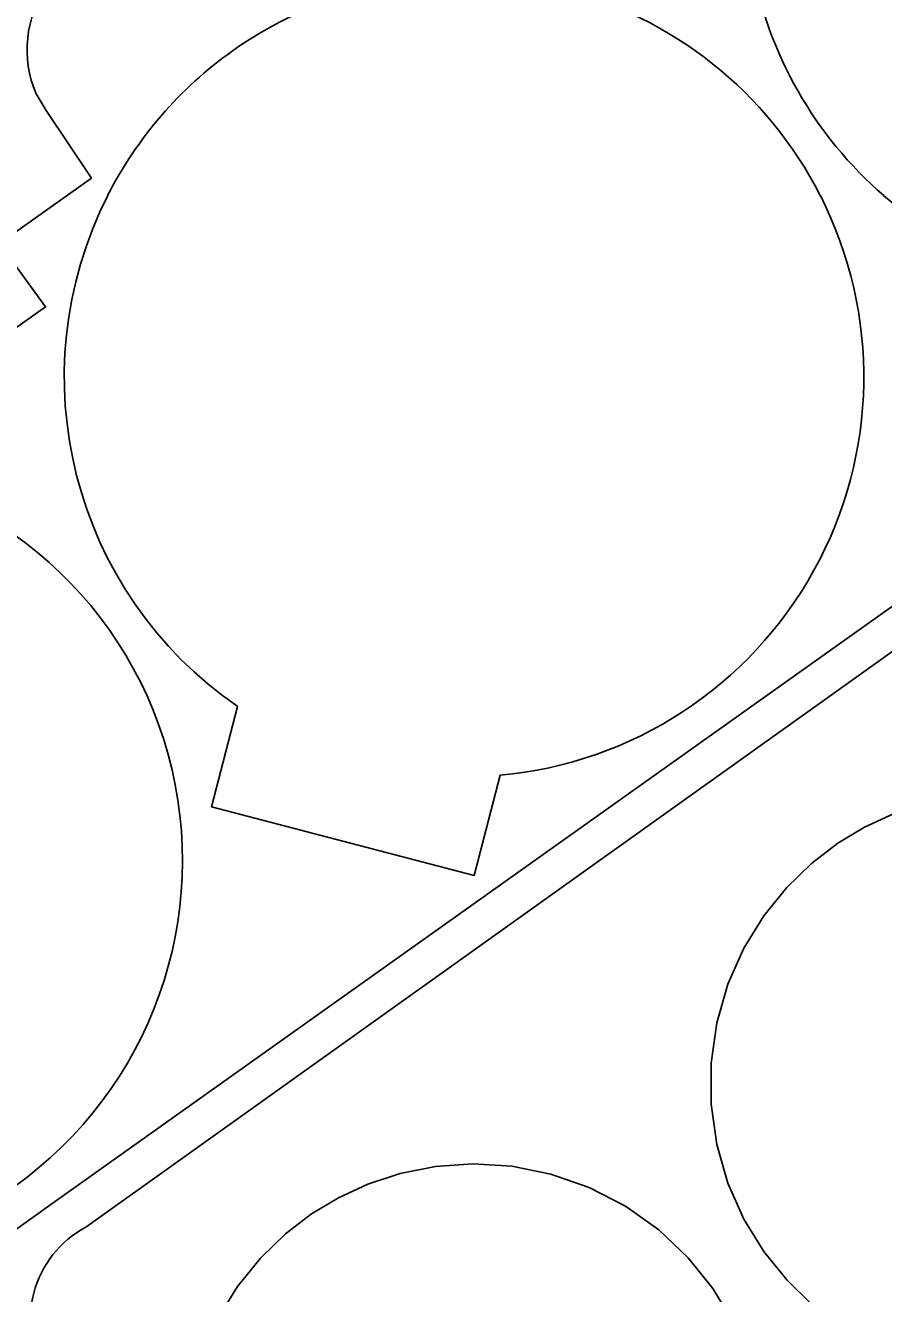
# Model space of a CAD drawing. Extents: x 162722 to 165104, y 384719 to 386284.
# Drawn here: x 163314.1 to 163395.4, y 385646.1 to 385766.1 of the extents above; entities that cross this region are included whole.
import ezdxf

# ---------------------------------------------------------------- set-up
doc = ezdxf.new("R2010")
doc.units = 0
for name, color, linetype in [('IMGEO_Bassin', 7, 'Continuous'), ('IMGEO_Bezinkbak', 7, 'Continuous'), ('IMGEO_Erf', 7, 'Continuous'), ('IMGEO_Rijbaan_lokaal_gesloten', 7, 'Continuous')]:
    doc.layers.add(name, color=color, linetype=linetype)

msp = doc.modelspace()

# ---------------------------------------------------------------- linework, layer by layer
at = {"layer": 'IMGEO_Bassin'}
for points in [[(163396.35, 385691.51), (163393.57, 385690.23), (163391.03, 385688.7), (163388.55, 385686.8), (163386.19, 385684.51), (163384.02, 385681.83), (163382.14, 385678.76), (163380.63, 385675.37), (163379.58, 385671.71), (163379.04, 385667.89), (163379.04, 385664), (163379.58, 385660.18), (163380.63, 385656.52), (163382.14, 385653.12), (163384.02, 385650.06), (163386.19, 385647.38), (163388.55, 385645.09)], [(163381.09, 385643.43), (163379.21, 385646.55), (163376.87, 385649.48), (163374.09, 385652.11), (163370.93, 385654.35), (163367.49, 385656.13), (163363.85, 385657.4), (163360.15, 385658.14), (163356.48, 385658.36), (163352.93, 385658.11), (163349.6, 385657.45), (163346.53, 385656.44), (163343.74, 385655.16), (163341.21, 385653.63), (163338.73, 385651.73), (163336.36, 385649.44), (163334.2, 385646.76), (163332.31, 385643.69)]]:
    msp.add_lwpolyline(points, dxfattribs=at)
at = {"layer": 'IMGEO_Bezinkbak'}
msp.add_lwpolyline([(163334.2, 385701.64), (163331.73, 385692.16), (163356.59, 385685.66), (163359.07, 385695.15)], dxfattribs=at)
for centre, start, end in [((163420.15, 385778.62), 190.209, 229.1133), ((163355.63, 385732.84), 26.9626, 125.3611), ((163355.63, 385732.84), 125.3611, 153.0375), ((163355.64, 385732.84), 153.0389, 235.5126), ((163355.64, 385732.84), 275.2046, 26.9644), ((163420.14, 385778.62), 229.1169, 305.359), ((163291.13, 385687.06), 305.3606, 225.5133)]:
    msp.add_arc(centre, 37.85, start, end, dxfattribs=at)
at = {"layer": 'IMGEO_Erf'}
for points in [[(163315.12, 385759.65), (163316.08, 385758.07), (163320.35, 385751.66), (163311.62, 385745.47), (163316.02, 385739.47), (163306.73, 385732.91), (163308.28, 385730.27), (163304.75, 385727.71), (163297.14, 385731.51), (163294.63, 385735.57), (163293.89, 385736.22), (163285.16, 385745.66)], [(163290.85, 385636.15), (163316.51, 385654.5), (163408.32, 385719.75), (163448.43, 385748.29)], [(163401.31, 385710.5), (163319.84, 385652.37)], [(163359.07, 385695.15), (163356.59, 385685.66), (163331.73, 385692.16), (163334.2, 385701.64)], [(163388.55, 385645.09), (163386.19, 385647.38), (163384.02, 385650.06), (163382.14, 385653.12), (163380.63, 385656.52), (163379.58, 385660.18), (163379.04, 385664), (163379.04, 385667.89), (163379.58, 385671.71), (163380.63, 385675.37), (163382.14, 385678.76), (163384.02, 385681.83), (163386.19, 385684.51), (163388.55, 385686.8), (163391.03, 385688.7), (163393.57, 385690.23), (163396.35, 385691.51)], [(163332.31, 385643.69), (163334.2, 385646.76), (163336.36, 385649.44), (163338.73, 385651.73), (163341.21, 385653.63), (163343.74, 385655.16), (163346.53, 385656.44), (163349.6, 385657.45), (163352.93, 385658.11), (163356.48, 385658.36), (163360.15, 385658.14), (163363.85, 385657.4), (163367.49, 385656.13), (163370.93, 385654.35), (163374.09, 385652.11), (163376.87, 385649.48), (163379.21, 385646.55), (163381.09, 385643.43)]]:
    msp.add_lwpolyline(points, dxfattribs=at)
for centre, radius, start, end in [((163420.15, 385778.62), 37.85, 190.209, 229.1133), ((163324.65, 385763.78), 10.39, 144.1359, 203.4153), ((163355.63, 385732.84), 37.85, 26.9626, 125.3611), ((163355.63, 385732.84), 37.85, 125.3611, 153.0375), ((163355.64, 385732.84), 37.85, 153.0389, 235.5126), ((163355.64, 385732.84), 37.85, 275.2046, 26.9644), ((163420.14, 385778.62), 37.85, 229.1169, 305.359), ((163291.13, 385687.06), 37.85, 305.3606, 225.5133), ((163324.55, 385643.55), 10, 118.0993, 211.9449)]:
    msp.add_arc(centre, radius, start, end, dxfattribs=at)
at = {"layer": 'IMGEO_Rijbaan_lokaal_gesloten'}
for points in [[(163285.16, 385745.66), (163293.89, 385736.22), (163294.63, 385735.57), (163297.14, 385731.51), (163304.75, 385727.71), (163308.28, 385730.27), (163306.73, 385732.91), (163316.02, 385739.47), (163311.62, 385745.47), (163320.35, 385751.66), (163316.08, 385758.07), (163315.12, 385759.65)], [(163448.43, 385748.29), (163408.32, 385719.75), (163316.51, 385654.5), (163290.85, 385636.15)], [(163319.84, 385652.37), (163401.31, 385710.5)]]:
    msp.add_lwpolyline(points, dxfattribs=at)
for centre, radius, start, end in [((163324.65, 385763.78), 10.39, 144.1359, 203.4153), ((163324.55, 385643.55), 10, 118.0993, 211.9449)]:
    msp.add_arc(centre, radius, start, end, dxfattribs=at)

doc.saveas('drawing.dxf')
